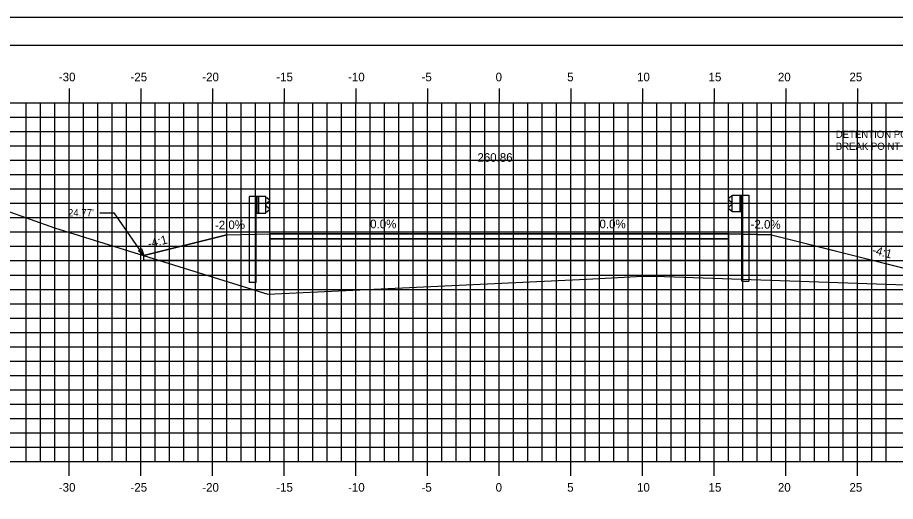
# Model space of a CAD drawing. Extents: x 1170543 to 1177585, y 609599 to 610623.
# Drawn here: x 1175545.2 to 1175606.5, y 609675.1 to 609708.8 of the extents above; entities that cross this region are included whole.
import ezdxf

# ---------------------------------------------------------------- set-up
doc = ezdxf.new("R2010")
doc.units = 0
for name, color, linetype in [('ANNOTATION', 7, 'Continuous'), ('BORDER', 7, 'Continuous'), ('D_Guardrail_Beam_Lt', 7, 'Continuous'), ('D_Guardrail_Beam_Rt', 7, 'Continuous'), ('D_Roadway_Centerline', 7, 'Continuous'), ('D_Roadway_Centerline_Text', 7, 'Continuous'), ('D_Roadway_Edge_Shoulder', 7, 'Continuous'), ('D_Roadway_Edge_TW', 7, 'Continuous'), ('D_Roadway_Pavement', 7, 'Continuous'), ('D_Roadway_SlopeLines', 7, 'Continuous'), ('D_Roadway_SubGrade', 7, 'Continuous'), ('H_V ANNOTATION', 7, 'Continuous'), ('MAJOR', 7, 'Continuous'), ('MINOR', 7, 'Continuous'), ('PLOT BOUNDARY', 7, 'Continuous'), ('S_Roadway_Centerline', 7, 'Continuous'), ('SHADING', 7, 'Continuous')]:
    doc.layers.add(name, color=color, linetype=linetype)

msp = doc.modelspace()

# ---------------------------------------------------------------- linework, layer by layer
at = {"layer": 'ANNOTATION'}
for p in [(1175550.968, 609695.212), (1175554.053, 609692.227)]:
    msp.add_line(p, (1175551.968, 609695.212), dxfattribs=at)
msp.add_lwpolyline([(1175553.87, 609692.708), (1175554.053, 609692.227), (1175553.665, 609692.565)], close=True, dxfattribs=at)
at = {"layer": 'BORDER'}
msp.add_line((1175663.826, 609706.872), (1175503.826, 609706.872), dxfattribs=at)
at = {"layer": 'D_Guardrail_Beam_Lt'}
for p, q in [((1175561.397, 609696.346), (1175561.397, 609690.346)), ((1175561.868, 609696.346), (1175561.397, 609696.346)), ((1175562.555, 609696.346), (1175561.868, 609696.346)), ((1175561.868, 609696.346), (1175561.868, 609695.179)), ((1175561.93, 609696.346), (1175561.93, 609695.179)), ((1175562.034, 609696.346), (1175562.034, 609695.179)), ((1175562.555, 609695.179), (1175562.555, 609696.346)), ((1175562.555, 609696.262), (1175562.629, 609696.248)), ((1175562.645, 609696.241), (1175562.789, 609696.141)), ((1175562.56, 609695.797), (1175562.56, 609695.727)), ((1175562.789, 609695.998), (1175562.593, 609695.862)), ((1175562.593, 609695.663), (1175562.789, 609695.527)), ((1175561.868, 609695.179), (1175562.555, 609695.179)), ((1175561.889, 609690.346), (1175561.889, 609695.179)), ((1175562.629, 609695.277), (1175562.555, 609695.262)), ((1175562.789, 609695.384), (1175562.645, 609695.284)), ((1175561.889, 609690.346), (1175561.397, 609690.346))]:
    msp.add_line(p, q, dxfattribs=at)
for centre, major_axis, start_param, end_param in [((1175562.621, 609696.207), (0.0417, 0), 0.959931, 1.376053), ((1175562.639, 609695.797), (-0.0789, 0), 5.323254, 6.283185), ((1175562.639, 609695.727), (-0.0789, 0), 6.283185, 7.243116), ((1175562.738, 609696.07), (0.0877, 0), 5.323254, 7.243116), ((1175562.621, 609695.318), (0.0417, 0), 4.907132, 5.323254), ((1175562.738, 609695.455), (0.0877, 0), 5.323254, 7.243116)]:
    msp.add_ellipse(centre, major_axis=major_axis, ratio=0.995501, start_param=start_param, end_param=end_param, dxfattribs=at)
at = {"layer": 'D_Guardrail_Beam_Rt'}
for p, q in [((1175595.007, 609696.335), (1175594.864, 609696.235)), ((1175595.097, 609696.356), (1175595.023, 609696.342)), ((1175595.097, 609696.44), (1175595.784, 609696.44)), ((1175595.097, 609695.273), (1175595.097, 609696.44)), ((1175595.618, 609696.44), (1175595.618, 609695.273)), ((1175595.722, 609696.44), (1175595.722, 609695.273)), ((1175595.784, 609696.44), (1175596.255, 609696.44)), ((1175595.784, 609696.44), (1175595.784, 609695.273)), ((1175596.255, 609696.44), (1175596.255, 609690.44)), ((1175594.864, 609696.092), (1175595.059, 609695.956)), ((1175595.059, 609695.757), (1175594.864, 609695.621)), ((1175595.093, 609695.892), (1175595.093, 609695.821)), ((1175594.864, 609695.478), (1175595.007, 609695.378)), ((1175595.023, 609695.371), (1175595.097, 609695.356)), ((1175595.784, 609695.273), (1175595.097, 609695.273)), ((1175595.764, 609690.44), (1175595.764, 609695.273)), ((1175595.764, 609690.44), (1175596.255, 609690.44))]:
    msp.add_line(p, q, dxfattribs=at)
for centre, major_axis, start_param, end_param in [((1175594.914, 609696.164), (-0.0877, 0), 5.323254, 7.243116), ((1175595.031, 609696.301), (-0.0417, 0), 4.907132, 5.323254), ((1175594.914, 609695.549), (-0.0877, 0), 5.323254, 7.243116), ((1175595.014, 609695.892), (0.0789, 0), 0, 0.959931), ((1175595.014, 609695.821), (0.0789, 0), 5.323254, 6.283185), ((1175595.031, 609695.412), (-0.0417, 0), 0.959931, 1.376053)]:
    msp.add_ellipse(centre, major_axis=major_axis, ratio=0.995501, start_param=start_param, end_param=end_param, dxfattribs=at)
at = {"layer": 'D_Roadway_Centerline'}
for p, q in [((1175559.826, 609693.67), (1175562.826, 609693.73)), ((1175562.826, 609693.73), (1175578.826, 609693.73)), ((1175578.826, 609693.73), (1175594.826, 609693.73)), ((1175594.826, 609693.73), (1175597.826, 609693.67)), ((1175554.053, 609692.227), (1175559.826, 609693.67)), ((1175597.826, 609693.67), (1175606.919, 609691.397))]:
    msp.add_line(p, q, dxfattribs=at)
at = {"layer": 'D_Roadway_Edge_Shoulder'}
for points in [[(1175562.826, 609693.73), (1175562.826, 609693.397)], [(1175594.826, 609693.73), (1175594.826, 609693.397)]]:
    msp.add_lwpolyline(points, dxfattribs=at)
at = {"layer": 'D_Roadway_Edge_TW'}
msp.add_lwpolyline([(1175594.826, 609693.397), (1175594.826, 609693.73), (1175578.826, 609693.73), (1175562.826, 609693.73), (1175562.826, 609693.397), (1175578.826, 609693.397)], close=True, dxfattribs=at)
at = {"layer": 'D_Roadway_Pavement'}
msp.add_lwpolyline([(1175594.826, 609693.397), (1175594.826, 609693.397), (1175578.826, 609693.397), (1175562.826, 609693.397), (1175562.826, 609693.397), (1175578.826, 609693.397)], close=True, dxfattribs=at)
for points in [[(1175562.826, 609693.397), (1175562.826, 609693.397)], [(1175562.826, 609693.397), (1175562.826, 609693.397)], [(1175594.826, 609693.397), (1175594.826, 609693.397)], [(1175594.826, 609693.397), (1175594.826, 609693.397)]]:
    msp.add_lwpolyline(points, dxfattribs=at)
at = {"layer": 'D_Roadway_SlopeLines'}
for points in [[(1175559.826, 609693.67), (1175554.053, 609692.227)], [(1175597.826, 609693.67), (1175612.469, 609690.009)]]:
    msp.add_lwpolyline(points, dxfattribs=at)
at = {"layer": 'D_Roadway_SubGrade'}
for p, q in [((1175559.826, 609693.67), (1175562.826, 609693.73)), ((1175562.826, 609693.73), (1175562.826, 609691.897)), ((1175597.826, 609693.67), (1175594.826, 609693.73)), ((1175594.826, 609693.73), (1175594.826, 609691.897)), ((1175554.053, 609692.227), (1175559.826, 609693.67)), ((1175578.826, 609693.397), (1175562.826, 609693.397)), ((1175562.826, 609693.397), (1175562.826, 609691.897)), ((1175594.826, 609693.397), (1175578.826, 609693.397)), ((1175594.826, 609691.897), (1175594.826, 609693.397)), ((1175554.053, 609691.897), (1175554.053, 609692.227))]:
    msp.add_line(p, q, dxfattribs=at)
at = {"layer": 'MAJOR'}
for p, q in [((1175548.826, 609703.874), (1175548.826, 609702.872)), ((1175553.826, 609703.874), (1175553.826, 609702.872)), ((1175558.826, 609703.874), (1175558.826, 609702.872)), ((1175563.826, 609703.874), (1175563.826, 609702.872)), ((1175568.826, 609703.874), (1175568.826, 609702.872)), ((1175573.826, 609703.874), (1175573.826, 609702.872)), ((1175578.826, 609703.874), (1175578.826, 609702.872)), ((1175583.826, 609703.874), (1175583.826, 609702.872)), ((1175588.826, 609703.874), (1175588.826, 609702.872)), ((1175593.826, 609703.874), (1175593.826, 609702.872)), ((1175598.826, 609703.874), (1175598.826, 609702.872)), ((1175603.826, 609703.874), (1175603.826, 609702.872)), ((1175508.826, 609702.872), (1175648.826, 609702.872)), ((1175508.826, 609702.872), (1175648.826, 609702.872)), ((1175548.826, 609677.872), (1175548.826, 609702.872)), ((1175553.826, 609677.872), (1175553.826, 609702.872)), ((1175558.826, 609677.872), (1175558.826, 609702.872)), ((1175563.826, 609677.872), (1175563.826, 609702.872)), ((1175568.826, 609677.872), (1175568.826, 609702.872)), ((1175573.826, 609677.872), (1175573.826, 609702.872)), ((1175578.826, 609677.872), (1175578.826, 609702.872)), ((1175583.826, 609677.872), (1175583.826, 609702.872)), ((1175588.826, 609677.872), (1175588.826, 609702.872)), ((1175593.826, 609677.872), (1175593.826, 609702.872)), ((1175598.826, 609677.872), (1175598.826, 609702.872)), ((1175603.826, 609677.872), (1175603.826, 609702.872)), ((1175508.826, 609697.872), (1175648.826, 609697.872)), ((1175508.826, 609692.872), (1175648.826, 609692.872)), ((1175508.826, 609687.872), (1175648.826, 609687.872)), ((1175508.826, 609682.872), (1175648.826, 609682.872)), ((1175508.826, 609677.872), (1175648.826, 609677.872)), ((1175508.826, 609677.872), (1175648.826, 609677.872)), ((1175548.826, 609676.87), (1175548.826, 609677.872)), ((1175553.826, 609676.87), (1175553.826, 609677.872)), ((1175558.826, 609676.87), (1175558.826, 609677.872)), ((1175563.826, 609676.87), (1175563.826, 609677.872)), ((1175568.826, 609676.87), (1175568.826, 609677.872)), ((1175573.826, 609676.87), (1175573.826, 609677.872)), ((1175578.826, 609676.87), (1175578.826, 609677.872)), ((1175583.826, 609676.87), (1175583.826, 609677.872)), ((1175588.826, 609676.87), (1175588.826, 609677.872)), ((1175593.826, 609676.87), (1175593.826, 609677.872)), ((1175598.826, 609676.87), (1175598.826, 609677.872)), ((1175603.826, 609676.87), (1175603.826, 609677.872))]:
    msp.add_line(p, q, dxfattribs=at)
at = {"layer": 'MINOR'}
for p, q in [((1175545.826, 609677.872), (1175545.826, 609702.872)), ((1175546.826, 609677.872), (1175546.826, 609702.872)), ((1175547.826, 609677.872), (1175547.826, 609702.872)), ((1175549.826, 609677.872), (1175549.826, 609702.872)), ((1175550.826, 609677.872), (1175550.826, 609702.872)), ((1175551.826, 609677.872), (1175551.826, 609702.872)), ((1175552.826, 609677.872), (1175552.826, 609702.872)), ((1175554.826, 609677.872), (1175554.826, 609702.872)), ((1175555.826, 609677.872), (1175555.826, 609702.872)), ((1175556.826, 609677.872), (1175556.826, 609702.872)), ((1175557.826, 609677.872), (1175557.826, 609702.872)), ((1175559.826, 609677.872), (1175559.826, 609702.872)), ((1175560.826, 609677.872), (1175560.826, 609702.872)), ((1175561.826, 609677.872), (1175561.826, 609702.872)), ((1175562.826, 609677.872), (1175562.826, 609702.872)), ((1175564.826, 609677.872), (1175564.826, 609702.872)), ((1175565.826, 609677.872), (1175565.826, 609702.872)), ((1175566.826, 609677.872), (1175566.826, 609702.872)), ((1175567.826, 609677.872), (1175567.826, 609702.872)), ((1175569.826, 609677.872), (1175569.826, 609702.872)), ((1175570.826, 609677.872), (1175570.826, 609702.872)), ((1175571.826, 609677.872), (1175571.826, 609702.872)), ((1175572.826, 609677.872), (1175572.826, 609702.872)), ((1175574.826, 609677.872), (1175574.826, 609702.872)), ((1175575.826, 609677.872), (1175575.826, 609702.872)), ((1175576.826, 609677.872), (1175576.826, 609702.872)), ((1175577.826, 609677.872), (1175577.826, 609702.872)), ((1175579.826, 609677.872), (1175579.826, 609702.872)), ((1175580.826, 609677.872), (1175580.826, 609702.872)), ((1175581.826, 609677.872), (1175581.826, 609702.872)), ((1175582.826, 609677.872), (1175582.826, 609702.872)), ((1175584.826, 609677.872), (1175584.826, 609702.872)), ((1175585.826, 609677.872), (1175585.826, 609702.872)), ((1175586.826, 609677.872), (1175586.826, 609702.872)), ((1175587.826, 609677.872), (1175587.826, 609702.872)), ((1175589.826, 609677.872), (1175589.826, 609702.872)), ((1175590.826, 609677.872), (1175590.826, 609702.872)), ((1175591.826, 609677.872), (1175591.826, 609702.872)), ((1175592.826, 609677.872), (1175592.826, 609702.872)), ((1175594.826, 609677.872), (1175594.826, 609702.872)), ((1175595.826, 609677.872), (1175595.826, 609702.872)), ((1175596.826, 609677.872), (1175596.826, 609702.872)), ((1175597.826, 609677.872), (1175597.826, 609702.872)), ((1175599.826, 609677.872), (1175599.826, 609702.872)), ((1175600.826, 609677.872), (1175600.826, 609702.872)), ((1175601.826, 609677.872), (1175601.826, 609702.872)), ((1175602.826, 609677.872), (1175602.826, 609702.872)), ((1175604.826, 609677.872), (1175604.826, 609702.872)), ((1175605.826, 609677.872), (1175605.826, 609702.872)), ((1175508.826, 609701.872), (1175648.826, 609701.872)), ((1175508.826, 609700.872), (1175648.826, 609700.872)), ((1175508.826, 609699.872), (1175648.826, 609699.872)), ((1175508.826, 609698.872), (1175648.826, 609698.872)), ((1175508.826, 609696.872), (1175648.826, 609696.872)), ((1175508.826, 609695.872), (1175648.826, 609695.872)), ((1175508.826, 609694.872), (1175648.826, 609694.872)), ((1175508.826, 609693.872), (1175648.826, 609693.872)), ((1175508.826, 609691.872), (1175648.826, 609691.872)), ((1175508.826, 609690.872), (1175648.826, 609690.872)), ((1175508.826, 609689.872), (1175648.826, 609689.872)), ((1175508.826, 609688.872), (1175648.826, 609688.872)), ((1175508.826, 609686.872), (1175648.826, 609686.872)), ((1175508.826, 609685.872), (1175648.826, 609685.872)), ((1175508.826, 609684.872), (1175648.826, 609684.872)), ((1175508.826, 609683.872), (1175648.826, 609683.872)), ((1175508.826, 609681.872), (1175648.826, 609681.872)), ((1175508.826, 609680.872), (1175648.826, 609680.872)), ((1175508.826, 609679.872), (1175648.826, 609679.872)), ((1175508.826, 609678.872), (1175648.826, 609678.872))]:
    msp.add_line(p, q, dxfattribs=at)
at = {"layer": 'PLOT BOUNDARY'}
msp.add_lwpolyline([(1175495.733, 609598.813), (1175665.733, 609598.813), (1175665.733, 609708.813), (1175495.733, 609708.813)], close=True, dxfattribs=at)
at = {"layer": 'S_Roadway_Centerline'}
msp.add_lwpolyline([(1175542.696, 609695.974), (1175547.806, 609694.168), (1175562.694, 609689.542), (1175584.926, 609690.58), (1175588.857, 609690.78), (1175590.357, 609690.761), (1175616.588, 609689.869)], dxfattribs=at)
at = {"layer": 'SHADING'}
msp.add_line((1175554.053, 609691.897), (1175604.919, 609691.897), dxfattribs=at)

# ---------------------------------------------------------------- texts
at = {"layer": 'ANNOTATION'}
for s, p in [('DETENTION POND OFFSET', (1175602.313, 609700.43)), ('BREAK POINT FOR ESTIMATE', (1175602.313, 609699.595)), ("24.77'", (1175548.755, 609694.962))]:
    msp.add_text(s, height=0.5, dxfattribs=at).set_placement(p)
for s, rotation, p in [('-2.0%', 1.14576, (1175559.012, 609694.047)), ('0.0%', 360, (1175569.831, 609694.13)), ('0.0%', 360, (1175585.831, 609694.13)), ('-2.0%', 358.85424, (1175596.369, 609694.123)), ('-4:1', 14.03624, (1175554.392, 609692.742)), ('-4:1', 345.96376, (1175604.812, 609692.354))]:
    msp.add_text(s, height=0.6, rotation=rotation, dxfattribs=at).set_placement(p)
at = {"layer": 'D_Roadway_Centerline'}
for s, p in [('C', (1175578.821, 609693.73)), ('L', (1175578.826, 609693.723))]:
    msp.add_text(s, height=0.0146, dxfattribs=at).set_placement(p)
at = {"layer": 'D_Roadway_Centerline_Text'}
msp.add_text('260.86', height=0.6, dxfattribs=at).set_placement((1175577.317, 609698.762))
at = {"layer": 'H_V ANNOTATION'}
for s, p in [('-30', (1175548.114, 609704.372)), ('-25', (1175553.112, 609704.372)), ('-20', (1175558.12, 609704.372)), ('-15', (1175563.283, 609704.372)), ('-10', (1175568.291, 609704.372)), ('-5', (1175573.417, 609704.372)), ('0', (1175578.585, 609704.372)), ('5', (1175583.577, 609704.372)), ('10', (1175588.451, 609704.372)), ('15', (1175593.443, 609704.372)), ('20', (1175598.28, 609704.372)), ('25', (1175603.272, 609704.372)), ('-30', (1175548.114, 609675.772)), ('-25', (1175553.112, 609675.772)), ('-20', (1175558.12, 609675.772)), ('-15', (1175563.283, 609675.772)), ('-10', (1175568.291, 609675.772)), ('-5', (1175573.417, 609675.772)), ('0', (1175578.585, 609675.772)), ('5', (1175583.577, 609675.772)), ('10', (1175588.451, 609675.772)), ('15', (1175593.443, 609675.772)), ('20', (1175598.28, 609675.772)), ('25', (1175603.272, 609675.772))]:
    msp.add_text(s, height=0.6, dxfattribs=at).set_placement(p)

doc.saveas('drawing.dxf')
